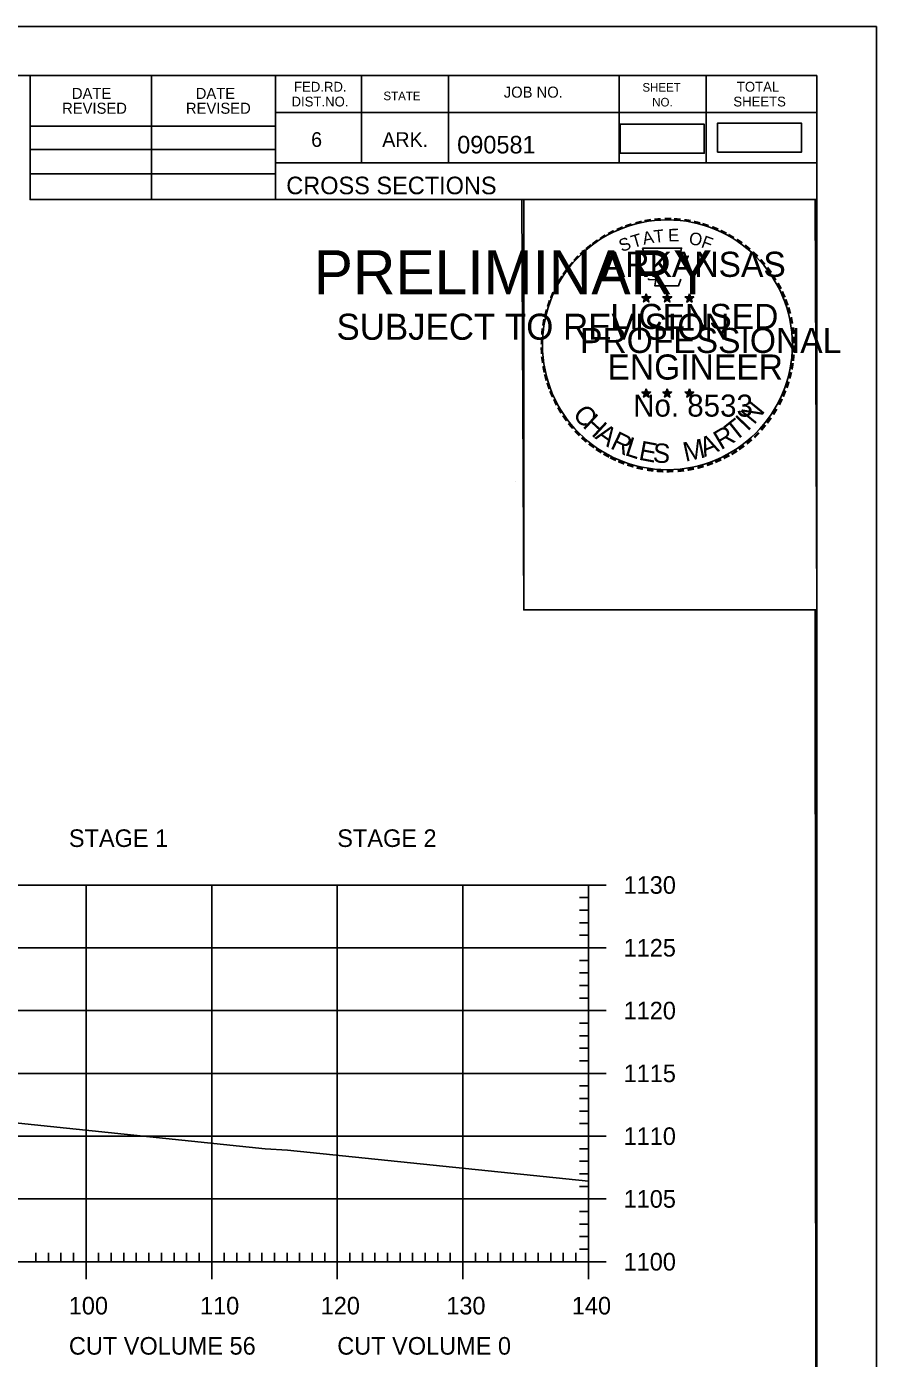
# Model space of a CAD drawing. Extents: x 1322838 to 1324533, y 339903 to 351025.
# Drawn here: x 1323799 to 1323866.6, y 349852.5 to 349958.6 of the extents above; entities that cross this region are included whole.
import ezdxf

# ---------------------------------------------------------------- set-up
doc = ezdxf.new("R2010")
doc.units = 0
for name, color, linetype in [('R_Axis', 7, 'Continuous'), ('R_Axis Annot', 7, 'Continuous'), ('R_Border', 7, 'Continuous'), ('R_Border PE', 7, 'Continuous'), ('R_Border Prem', 7, 'Continuous'), ('R_Drive', 7, 'Continuous'), ('R_Exist Surface', 7, 'Continuous'), ('R_Grid', 7, 'Continuous'), ('R_No Plot', 7, 'Continuous')]:
    doc.layers.add(name, color=color, linetype=linetype)

msp = doc.modelspace()

# ---------------------------------------------------------------- linework, layer by layer
at = {"layer": 'R_Axis'}
for p, q in [((1323845.12, 349890.23), (1323842.32, 349890.23)), ((1323843.72, 349860.23), (1323843.72, 349890.23)), ((1323843.72, 349889.23), (1323843.02, 349889.23)), ((1323843.72, 349888.23), (1323843.02, 349888.23)), ((1323843.72, 349887.23), (1323843.02, 349887.23)), ((1323843.72, 349886.23), (1323843.02, 349886.23)), ((1323845.12, 349885.23), (1323842.32, 349885.23)), ((1323843.72, 349884.23), (1323843.02, 349884.23)), ((1323843.72, 349883.23), (1323843.02, 349883.23)), ((1323843.72, 349882.23), (1323843.02, 349882.23)), ((1323843.72, 349881.23), (1323843.02, 349881.23)), ((1323845.12, 349880.23), (1323842.32, 349880.23)), ((1323843.72, 349879.23), (1323843.02, 349879.23)), ((1323843.72, 349878.23), (1323843.02, 349878.23)), ((1323843.72, 349877.23), (1323843.02, 349877.23)), ((1323843.72, 349876.23), (1323843.02, 349876.23)), ((1323845.12, 349875.23), (1323842.32, 349875.23)), ((1323843.72, 349874.23), (1323843.02, 349874.23)), ((1323843.72, 349873.23), (1323843.02, 349873.23)), ((1323843.72, 349872.23), (1323843.02, 349872.23)), ((1323843.72, 349871.23), (1323843.02, 349871.23)), ((1323845.12, 349870.23), (1323842.32, 349870.23)), ((1323843.72, 349869.23), (1323843.02, 349869.23)), ((1323843.72, 349868.23), (1323843.02, 349868.23)), ((1323843.72, 349867.23), (1323843.02, 349867.23)), ((1323843.72, 349866.23), (1323843.02, 349866.23)), ((1323845.12, 349865.23), (1323842.32, 349865.23)), ((1323843.72, 349864.23), (1323843.02, 349864.23)), ((1323843.72, 349863.23), (1323843.02, 349863.23)), ((1323843.72, 349862.23), (1323843.02, 349862.23)), ((1323803.72, 349858.83), (1323803.72, 349861.63)), ((1323813.72, 349858.83), (1323813.72, 349861.63)), ((1323823.72, 349858.83), (1323823.72, 349861.63)), ((1323833.72, 349858.83), (1323833.72, 349861.63)), ((1323843.72, 349861.23), (1323843.02, 349861.23)), ((1323843.72, 349858.83), (1323843.72, 349861.63)), ((1323563.72, 349860.23), (1323843.72, 349860.23)), ((1323799.72, 349860.23), (1323799.72, 349860.93)), ((1323800.72, 349860.23), (1323800.72, 349860.93)), ((1323801.72, 349860.23), (1323801.72, 349860.93)), ((1323802.72, 349860.23), (1323802.72, 349860.93)), ((1323804.72, 349860.23), (1323804.72, 349860.93)), ((1323805.72, 349860.23), (1323805.72, 349860.93)), ((1323806.72, 349860.23), (1323806.72, 349860.93)), ((1323807.72, 349860.23), (1323807.72, 349860.93)), ((1323808.72, 349860.23), (1323808.72, 349860.93)), ((1323809.72, 349860.23), (1323809.72, 349860.93)), ((1323810.72, 349860.23), (1323810.72, 349860.93)), ((1323811.72, 349860.23), (1323811.72, 349860.93)), ((1323812.72, 349860.23), (1323812.72, 349860.93)), ((1323814.72, 349860.23), (1323814.72, 349860.93)), ((1323815.72, 349860.23), (1323815.72, 349860.93)), ((1323816.72, 349860.23), (1323816.72, 349860.93)), ((1323817.72, 349860.23), (1323817.72, 349860.93)), ((1323818.72, 349860.23), (1323818.72, 349860.93)), ((1323819.72, 349860.23), (1323819.72, 349860.93)), ((1323820.72, 349860.23), (1323820.72, 349860.93)), ((1323821.72, 349860.23), (1323821.72, 349860.93)), ((1323822.72, 349860.23), (1323822.72, 349860.93)), ((1323824.72, 349860.23), (1323824.72, 349860.93)), ((1323825.72, 349860.23), (1323825.72, 349860.93)), ((1323826.72, 349860.23), (1323826.72, 349860.93)), ((1323827.72, 349860.23), (1323827.72, 349860.93)), ((1323828.72, 349860.23), (1323828.72, 349860.93)), ((1323829.72, 349860.23), (1323829.72, 349860.93)), ((1323830.72, 349860.23), (1323830.72, 349860.93)), ((1323831.72, 349860.23), (1323831.72, 349860.93)), ((1323832.72, 349860.23), (1323832.72, 349860.93)), ((1323834.72, 349860.23), (1323834.72, 349860.93)), ((1323835.72, 349860.23), (1323835.72, 349860.93)), ((1323836.72, 349860.23), (1323836.72, 349860.93)), ((1323837.72, 349860.23), (1323837.72, 349860.93)), ((1323838.72, 349860.23), (1323838.72, 349860.93)), ((1323839.72, 349860.23), (1323839.72, 349860.93)), ((1323840.72, 349860.23), (1323840.72, 349860.93)), ((1323841.72, 349860.23), (1323841.72, 349860.93)), ((1323845.12, 349860.23), (1323842.32, 349860.23)), ((1323842.72, 349860.23), (1323842.72, 349860.93))]:
    msp.add_line(p, q, dxfattribs=at)
at = {"layer": 'R_Border'}
for p, q in [((1323545.72, 349954.69), (1323861.9, 349954.69)), ((1323799.26, 349944.81), (1323799.26, 349954.69)), ((1323808.94, 349944.81), (1323808.94, 349954.69)), ((1323818.8, 349954.69), (1323818.8, 349944.81)), ((1323825.64, 349954.69), (1323825.64, 349947.75)), ((1323832.58, 349954.69), (1323832.58, 349947.75)), ((1323846.16, 349954.69), (1323846.16, 349947.75)), ((1323853.1, 349954.69), (1323853.1, 349947.75)), ((1323861.9, 349749.23), (1323861.9, 349954.69)), ((1323861.9, 349951.75), (1323818.8, 349951.75)), ((1323861.9, 349951.77), (1323861.9, 349951.77)), ((1323799.26, 349950.67), (1323818.8, 349950.67)), ((1323799.26, 349948.81), (1323818.8, 349948.81)), ((1323861.9, 349947.75), (1323818.8, 349947.75)), ((1323821.76, 349947.75), (1323861.9, 349947.75)), ((1323799.26, 349946.87), (1323818.8, 349946.87)), ((1323861.9, 349944.81), (1323799.26, 349944.81))]:
    msp.add_line(p, q, dxfattribs=at)
at = {"layer": 'R_Border PE'}
for p, q in [((1323847.98, 349937.07), (1323848.33, 349936.96)), ((1323847.98, 349937.07), (1323848.23, 349937.02)), ((1323847.98, 349937.07), (1323848.22, 349936.95)), ((1323848.11, 349936.66), (1323848.33, 349936.96)), ((1323848.11, 349936.66), (1323848.24, 349936.9)), ((1323848.11, 349936.66), (1323848.33, 349936.88)), ((1323848.33, 349937.32), (1323848.29, 349937.07)), ((1323848.33, 349936.96), (1323848.33, 349937.32)), ((1323848.33, 349937.32), (1323848.38, 349937.07)), ((1323848.68, 349937.07), (1323848.33, 349936.96)), ((1323848.54, 349936.66), (1323848.33, 349936.96)), ((1323848.54, 349936.66), (1323848.33, 349936.87)), ((1323848.68, 349937.07), (1323848.39, 349937.02)), ((1323848.54, 349936.66), (1323848.41, 349936.95)), ((1323848.68, 349937.07), (1323848.47, 349936.97)), ((1323849.65, 349937.07), (1323850, 349936.96)), ((1323849.65, 349937.07), (1323849.9, 349937.02)), ((1323849.65, 349937.07), (1323849.89, 349936.95)), ((1323849.78, 349936.66), (1323850, 349936.96)), ((1323849.78, 349936.66), (1323849.91, 349936.9)), ((1323849.78, 349936.66), (1323850, 349936.88)), ((1323850, 349937.32), (1323849.96, 349937.07)), ((1323850, 349936.96), (1323850, 349937.32)), ((1323850, 349937.32), (1323850.05, 349937.07)), ((1323850.35, 349937.07), (1323850, 349936.96)), ((1323850.21, 349936.66), (1323850, 349936.96)), ((1323850.21, 349936.66), (1323850, 349936.87)), ((1323850.35, 349937.07), (1323850.06, 349937.02)), ((1323850.21, 349936.66), (1323850.08, 349936.95)), ((1323850.35, 349937.07), (1323850.14, 349936.97)), ((1323851.41, 349937.06), (1323851.76, 349936.94)), ((1323851.41, 349937.06), (1323851.67, 349937.01)), ((1323851.41, 349937.06), (1323851.65, 349936.93)), ((1323851.55, 349936.65), (1323851.76, 349936.94)), ((1323851.55, 349936.65), (1323851.67, 349936.89)), ((1323851.55, 349936.65), (1323851.76, 349936.86)), ((1323851.76, 349937.31), (1323851.72, 349937.06)), ((1323851.76, 349936.94), (1323851.76, 349937.31)), ((1323851.76, 349937.31), (1323851.81, 349937.06)), ((1323852.11, 349937.06), (1323851.76, 349936.94)), ((1323851.98, 349936.65), (1323851.76, 349936.94)), ((1323851.98, 349936.65), (1323851.76, 349936.86)), ((1323852.11, 349937.06), (1323851.82, 349937.01)), ((1323851.98, 349936.65), (1323851.84, 349936.94)), ((1323852.11, 349937.06), (1323851.91, 349936.95)), ((1323847.98, 349929.49), (1323848.33, 349929.38)), ((1323847.98, 349929.49), (1323848.23, 349929.45)), ((1323847.98, 349929.49), (1323848.21, 349929.37)), ((1323848.11, 349929.09), (1323848.33, 349929.38)), ((1323848.11, 349929.09), (1323848.24, 349929.33)), ((1323848.11, 349929.09), (1323848.32, 349929.3)), ((1323848.33, 349929.75), (1323848.28, 349929.5)), ((1323848.54, 349929.09), (1323848.32, 349929.3)), ((1323848.33, 349929.38), (1323848.33, 349929.75)), ((1323848.33, 349929.75), (1323848.37, 349929.5)), ((1323848.67, 349929.49), (1323848.33, 349929.38)), ((1323848.54, 349929.09), (1323848.33, 349929.38)), ((1323848.67, 349929.49), (1323848.39, 349929.45)), ((1323848.54, 349929.09), (1323848.4, 349929.38)), ((1323848.67, 349929.49), (1323848.47, 349929.39)), ((1323849.65, 349929.49), (1323849.99, 349929.38)), ((1323849.65, 349929.49), (1323849.9, 349929.45)), ((1323849.65, 349929.49), (1323849.88, 349929.37)), ((1323849.78, 349929.09), (1323849.99, 349929.38)), ((1323849.78, 349929.09), (1323849.9, 349929.33)), ((1323849.78, 349929.09), (1323849.99, 349929.3)), ((1323849.99, 349929.75), (1323849.95, 349929.5)), ((1323849.99, 349929.38), (1323849.99, 349929.75)), ((1323849.99, 349929.75), (1323850.04, 349929.5)), ((1323850.34, 349929.49), (1323849.99, 349929.38)), ((1323850.21, 349929.09), (1323849.99, 349929.38)), ((1323850.21, 349929.09), (1323849.99, 349929.3)), ((1323850.34, 349929.49), (1323850.06, 349929.45)), ((1323850.21, 349929.09), (1323850.07, 349929.38)), ((1323850.34, 349929.49), (1323850.14, 349929.39)), ((1323851.41, 349929.48), (1323851.76, 349929.37)), ((1323851.41, 349929.48), (1323851.67, 349929.44)), ((1323851.41, 349929.48), (1323851.65, 349929.36)), ((1323851.55, 349929.08), (1323851.76, 349929.37)), ((1323851.55, 349929.08), (1323851.67, 349929.32)), ((1323851.55, 349929.08), (1323851.76, 349929.29)), ((1323851.76, 349929.74), (1323851.72, 349929.49)), ((1323851.76, 349929.37), (1323851.76, 349929.74)), ((1323851.76, 349929.74), (1323851.81, 349929.49)), ((1323852.11, 349929.48), (1323851.76, 349929.37)), ((1323851.97, 349929.08), (1323851.76, 349929.37)), ((1323851.97, 349929.08), (1323851.76, 349929.29)), ((1323852.11, 349929.48), (1323851.82, 349929.44)), ((1323851.97, 349929.08), (1323851.84, 349929.37)), ((1323852.11, 349929.48), (1323851.9, 349929.38))]:
    msp.add_line(p, q, dxfattribs=at)
for points in [[(1323848.02, 349940.95), (1323848.29, 349940.12)], [(1323851.53, 349940.02), (1323851.67, 349940.31), (1323850.99, 349940.28), (1323851.14, 349940.95), (1323848.02, 349940.95)], [(1323848.51, 349938.52), (1323848.51, 349938.44), (1323849.08, 349938.42), (1323849.02, 349937.94), (1323850.89, 349937.94), (1323851.09, 349938.48)], [(1323848.33, 349937.32), (1323848.54, 349936.66), (1323847.98, 349937.07), (1323848.68, 349937.07), (1323848.11, 349936.66), (1323848.33, 349937.32)], [(1323850, 349937.32), (1323850.21, 349936.66), (1323849.65, 349937.07), (1323850.35, 349937.07), (1323849.78, 349936.66), (1323850, 349937.32)], [(1323851.76, 349937.31), (1323851.98, 349936.65), (1323851.41, 349937.06), (1323852.11, 349937.06), (1323851.55, 349936.65), (1323851.76, 349937.31)], [(1323848.33, 349929.75), (1323848.54, 349929.09), (1323847.98, 349929.49), (1323848.67, 349929.49), (1323848.11, 349929.09), (1323848.33, 349929.75)], [(1323849.99, 349929.75), (1323850.21, 349929.09), (1323849.65, 349929.49), (1323850.34, 349929.49), (1323849.78, 349929.09), (1323849.99, 349929.75)], [(1323851.76, 349929.74), (1323851.97, 349929.08), (1323851.41, 349929.48), (1323852.11, 349929.48), (1323851.55, 349929.08), (1323851.76, 349929.74)]]:
    msp.add_lwpolyline(points, dxfattribs=at)
for centre, radius in [((1323848.33, 349936.96), 0.172), ((1323848.33, 349936.96), 0.145), ((1323848.33, 349936.96), 0.116), ((1323848.33, 349936.96), 0.0991), ((1323848.33, 349936.96), 0.0747), ((1323848.33, 349936.96), 0.0495), ((1323848.33, 349936.96), 0.0296), ((1323850, 349936.96), 0.172), ((1323850, 349936.96), 0.145), ((1323850, 349936.96), 0.116), ((1323850, 349936.96), 0.0991), ((1323850, 349936.96), 0.0747), ((1323850, 349936.96), 0.0495), ((1323850, 349936.96), 0.0296), ((1323851.76, 349936.94), 0.172), ((1323851.76, 349936.94), 0.145), ((1323851.76, 349936.94), 0.116), ((1323851.76, 349936.94), 0.0991), ((1323851.76, 349936.94), 0.0747), ((1323851.76, 349936.94), 0.0495), ((1323851.76, 349936.94), 0.0296), ((1323848.32, 349929.38), 0.172), ((1323848.32, 349929.38), 0.145), ((1323848.32, 349929.38), 0.116), ((1323848.32, 349929.38), 0.0991), ((1323848.32, 349929.38), 0.0747), ((1323848.32, 349929.38), 0.0495), ((1323848.32, 349929.38), 0.0296), ((1323849.99, 349929.38), 0.172), ((1323849.99, 349929.38), 0.145), ((1323849.99, 349929.38), 0.116), ((1323849.99, 349929.38), 0.0991), ((1323849.99, 349929.38), 0.0747), ((1323849.99, 349929.38), 0.0495), ((1323849.99, 349929.38), 0.0296), ((1323851.76, 349929.37), 0.172), ((1323851.76, 349929.37), 0.145), ((1323851.76, 349929.37), 0.116), ((1323851.76, 349929.37), 0.0991), ((1323851.76, 349929.37), 0.0747), ((1323851.76, 349929.37), 0.0495), ((1323851.76, 349929.37), 0.0296)]:
    msp.add_circle(centre, radius, dxfattribs=at)
at = {"layer": 'R_Drive'}
for points in [[(1323846.25, 349948.5), (1323852.94, 349948.5), (1323852.94, 349950.81), (1323846.25, 349950.81)], [(1323854, 349948.59), (1323860.68, 349948.59), (1323860.68, 349950.9), (1323854, 349950.9)]]:
    msp.add_lwpolyline(points, close=True, dxfattribs=at)
at = {"layer": 'R_Exist Surface'}
msp.add_lwpolyline([(1323729.64, 349878.86), (1323782.5, 349872.9), (1323817.98, 349869.22), (1323819.77, 349869.12), (1323843.72, 349866.64)], dxfattribs=at)
at = {"layer": 'R_Grid'}
for p, q in [((1323563.72, 349890.23), (1323843.72, 349890.23)), ((1323803.72, 349860.23), (1323803.72, 349890.23)), ((1323813.72, 349860.23), (1323813.72, 349890.23)), ((1323823.72, 349860.23), (1323823.72, 349890.23)), ((1323833.72, 349860.23), (1323833.72, 349890.23)), ((1323843.72, 349860.23), (1323843.72, 349890.23)), ((1323563.72, 349885.23), (1323843.72, 349885.23)), ((1323563.72, 349880.23), (1323843.72, 349880.23)), ((1323563.72, 349875.23), (1323843.72, 349875.23)), ((1323563.72, 349870.23), (1323843.72, 349870.23)), ((1323563.72, 349865.23), (1323843.72, 349865.23)), ((1323563.72, 349860.23), (1323843.72, 349860.23))]:
    msp.add_line(p, q, dxfattribs=at)
at = {"layer": 'R_No Plot'}
for p, q in [((1323533.31, 349958.59), (1323866.65, 349958.59)), ((1323837.93, 349922.36), (1323837.93, 349922.36))]:
    msp.add_line(p, q, dxfattribs=at)
for points in [[(1323533.31, 349958.59), (1323866.65, 349958.59), (1323866.65, 349745.25), (1323533.31, 349745.25)], [(1323779.64, 349954.69), (1323799.26, 349954.69), (1323799.26, 349944.81), (1323815.37, 349944.81), (1323838.57, 349944.81), (1323838.57, 349912.14), (1323861.77, 349912.14), (1323861.9, 349749.23), (1323545.72, 349749.23), (1323545.72, 349954.69)], [(1323838.43, 349944.81), (1323861.77, 349944.81), (1323861.91, 349912.14), (1323838.57, 349912.14)]]:
    msp.add_lwpolyline(points, close=True, dxfattribs=at)
msp.add_circle((1323850.01, 349933.25), 9.95, dxfattribs=at)

# ---------------------------------------------------------------- texts
at = {"layer": 'R_Axis Annot'}
for s, p in [('STAGE 1', (1323802.35, 349893.26)), ('STAGE 2', (1323823.72, 349893.26)), ('1130', (1323846.52, 349889.53)), ('1125', (1323846.52, 349884.53)), ('1120', (1323846.52, 349879.53)), ('1115', (1323846.52, 349874.53)), ('1110', (1323846.52, 349869.53)), ('1105', (1323846.52, 349864.53)), ('1100', (1323846.52, 349859.53)), ('100', (1323802.34, 349856.03)), ('110', (1323812.79, 349856.03)), ('120', (1323822.4, 349856.03)), ('130', (1323832.4, 349856.03)), ('140', (1323842.4, 349856.03)), ('CUT VOLUME 56', (1323802.35, 349852.83)), ('CUT VOLUME 0', (1323823.72, 349852.83))]:
    msp.add_text(s, height=1.4, dxfattribs=at).set_placement(p)
at = {"layer": 'R_Border'}
for s, height, p in [('DATE', 0.879, (1323802.59, 349952.83)), ('DATE', 0.879, (1323812.45, 349952.83)), ('FED.RD.', 0.782, (1323820.28, 349953.41)), ('STATE', 0.684, (1323827.4, 349952.73)), ('JOB NO.', 0.879, (1323836.98, 349952.93)), ('SHEET', 0.684, (1323848.02, 349953.41)), ('TOTAL', 0.782, (1323855.54, 349953.41)), ('REVISED', 0.879, (1323801.81, 349951.65)), ('REVISED', 0.879, (1323811.67, 349951.65)), ('DIST.NO.', 0.782, (1323820.08, 349952.23)), ('NO.', 0.684, (1323848.8, 349952.23)), ('SHEETS', 0.782, (1323855.26, 349952.23)), ('6', 1.17, (1323821.64, 349949.01)), ('ARK.', 1.172, (1323827.3, 349949.01)), ('090581', 1.4, (1323833.27, 349948.49)), ('CROSS SECTIONS', 1.4, (1323819.66, 349945.24))]:
    msp.add_text(s, height=height, rotation=360, dxfattribs=at).set_placement(p)
at = {"layer": 'R_Border PE'}
for s, height, rotation, p in [('-', 1.6, 24.3072, (1323846.14, 349941.8)), ('-', 1.6, 19.1761, (1323846.77, 349942.07)), ('-', 1.6, 13.6301, (1323847.52, 349942.31)), ('-', 1.6, 10.2193, (1323848.2, 349942.48)), ('-', 1.6, 5.8968, (1323848.93, 349942.59)), ('-', 1.6, 0.1862, (1323849.7, 349942.66)), ('-', 1.6, 357.743, (1323850.42, 349942.64)), ('-', 1.6, 352.1617, (1323851.17, 349942.59)), ('-', 1.6, 347.2049, (1323851.88, 349942.47)), ('-', 1.6, 342.3362, (1323852.52, 349942.32)), ('-', 1.6, 337.8551, (1323853.25, 349942.1)), ('-', 1.6, 36.2317, (1323844.33, 349940.72)), ('-', 1.6, 34.0636, (1323844.91, 349941.12)), ('-', 1.6, 28.7918, (1323845.5, 349941.49)), ('S', 1, 21.594, (1323846.38, 349940.62)), ('T', 1, 16.4036, (1323847.29, 349940.95)), ('A', 1, 11.2132, (1323848.12, 349941.21)), ('T', 1, 6.0228, (1323848.97, 349941.37)), ('E', 1, 0.8323, (1323850.07, 349941.48)), ('O', 1, 350.4515, (1323851.67, 349941.27)), ('F', 1, 340.0707, (1323852.63, 349941.04)), ('-', 1.6, 334.1211, (1323853.89, 349941.83)), ('-', 1.6, 329.6409, (1323854.46, 349941.54)), ('-', 1.6, 325.8627, (1323855.11, 349941.18)), ('-', 1.6, 42.9622, (1323843.42, 349939.93)), ('-', 1.6, 38.9507, (1323843.85, 349940.34)), ('ARKANSAS', 2, 360, (1323844.87, 349938.66)), ('-', 1.6, 320.5297, (1323855.72, 349940.76)), ('-', 1.6, 315.5786, (1323856.32, 349940.27)), ('-', 1.6, 50.6142, (1323842.57, 349938.96)), ('-', 1.6, 48.423, (1323842.97, 349939.45)), ('-', 1.6, 309.8797, (1323856.89, 349939.72)), ('-', 1.6, 58.0706, (1323841.83, 349937.87)), ('-', 1.6, 54.2325, (1323842.15, 349938.4)), ('-', 1.6, 306.6522, (1323857.41, 349939.12)), ('-', 1.4, 303.6753, (1323857.9, 349938.55)), ('-', 1.6, 67.7743, (1323841.26, 349936.64)), ('-', 1.6, 62.8713, (1323841.52, 349937.25)), ('-', 1.6, 299.6684, (1323858.22, 349937.94)), ('-', 1.6, 294.6628, (1323858.54, 349937.33)), ('-', 1.6, 72.3945, (1323841.04, 349936.01)), ('LICENSED', 2, 360, (1323845.47, 349934.51)), ('DWB', 0.01, 360, (1323848.32, 349936.95)), ('DWB', 0.01, 360, (1323849.99, 349936.95)), ('DWB', 0.01, 360, (1323851.75, 349936.94)), ('-', 1.6, 290.5728, (1323858.8, 349936.75)), ('-', 1.6, 81.2013, (1323840.71, 349934.59)), ('-', 1.6, 75.461, (1323840.84, 349935.3)), ('-', 1.6, 285.1233, (1323859.03, 349936.17)), ('-', 1.6, 280.5493, (1323859.23, 349935.43)), ('-', 1.6, 85.1863, (1323840.63, 349933.9)), ('PROFESSIONAL', 2, 360, (1323843.05, 349932.6)), ('-', 1.6, 276.5962, (1323859.39, 349934.66)), ('-', 1.6, 89.0622, (1323840.61, 349933.19)), ('-', 1.6, 274.3301, (1323859.45, 349933.94)), ('-', 1.6, 269.9407, (1323859.49, 349933.31)), ('-', 1.6, 94.1959, (1323840.64, 349932.47)), ('-', 1.6, 98.9479, (1323840.72, 349931.8)), ('ENGINEER', 2, 360, (1323845.24, 349930.48)), ('-', 1.6, 263.5172, (1323859.47, 349932.64)), ('-', 1.6, 101.7149, (1323840.85, 349931.07)), ('-', 1.6, 255.7626, (1323859.29, 349931.31)), ('-', 1.6, 260.9953, (1323859.4, 349931.99)), ('-', 1.6, 105.4578, (1323841.01, 349930.47)), ('-', 1.6, 109.0874, (1323841.23, 349929.84)), ('-', 1.6, 252.8681, (1323859.11, 349930.59)), ('-', 1.6, 114.0643, (1323841.48, 349929.25)), ('-', 1.6, 115.7289, (1323841.79, 349928.63)), ('No. 8533', 1.757, 360, (1323847.28, 349927.53)), ('DWB', 0.01, 360, (1323848.31, 349929.38)), ('DWB', 0.01, 360, (1323849.98, 349929.38)), ('DWB', 0.01, 360, (1323851.75, 349929.37)), ('-', 1.6, 244.6197, (1323858.62, 349929.29)), ('-', 1.6, 247.8887, (1323858.88, 349929.92)), ('-', 1.6, 120.4471, (1323842.14, 349928.04)), ('C', 1.54, 309.9548, (1323842.4, 349927.68)), ('N', 1.54, 50.7834, (1323856.91, 349926.83)), ('-', 1.6, 239.0712, (1323858.23, 349928.54)), ('-', 1.6, 125.8934, (1323842.55, 349927.48)), ('-', 1.6, 130.7181, (1323843.01, 349926.93)), ('H', 1.54, 317.3873, (1323843.19, 349926.74)), ('A', 1.54, 325.5578, (1323844.18, 349925.83)), ('T', 1.54, 38.428, (1323855.38, 349925.5)), ('I', 1.54, 46.3033, (1323856.39, 349926.31)), ('-', 1.6, 231.2538, (1323857.39, 349927.32)), ('-', 1.6, 233.8452, (1323857.82, 349927.88)), ('-', 1.6, 134.2238, (1323843.53, 349926.39)), ('-', 1.6, 138.9338, (1323844.05, 349925.92)), ('R', 1.54, 334.3187, (1323845.38, 349925.03)), ('L', 1.54, 342.194, (1323846.55, 349924.48)), ('M', 1.54, 12.4404, (1323851.44, 349923.93)), ('A', 1.54, 21.7918, (1323852.94, 349924.29)), ('R', 1.54, 30.5528, (1323854.27, 349924.84)), ('-', 1.6, 221.0851, (1323856.39, 349926.24)), ('-', 1.6, 225.7653, (1323856.92, 349926.75)), ('-', 1.6, 144.6463, (1323844.61, 349925.52)), ('-', 1.6, 148.0898, (1323845.17, 349925.14)), ('-', 1.6, 151.5704, (1323845.75, 349924.82)), ('E', 1.54, 349.3312, (1323847.66, 349924.11)), ('S', 1.54, 356.4684, (1323848.82, 349923.89)), ('-', 1.6, 212.2491, (1323855.31, 349925.38)), ('-', 1.6, 215.7363, (1323855.84, 349925.77)), ('-', 1.6, 154.6002, (1323846.27, 349924.57)), ('-', 1.6, 158.5612, (1323846.89, 349924.32)), ('-', 1.6, 162.7983, (1323847.58, 349924.11)), ('-', 1.6, 195.4743, (1323852.83, 349924.2)), ('-', 1.6, 200.7184, (1323853.51, 349924.45)), ('-', 1.6, 204.2516, (1323854.13, 349924.72)), ('-', 1.6, 207.3568, (1323854.75, 349925.04)), ('-', 1.6, 167.5555, (1323848.29, 349923.94)), ('-', 1.6, 173.1155, (1323849.07, 349923.83)), ('-', 1.6, 176.5183, (1323849.81, 349923.78)), ('-', 1.6, 181.5918, (1323850.56, 349923.8)), ('-', 1.6, 185.8167, (1323851.37, 349923.87)), ('-', 1.6, 191.2858, (1323852.1, 349924.01))]:
    msp.add_text(s, height=height, rotation=rotation, dxfattribs=at).set_placement(p)
at = {"layer": 'R_Border Prem'}
for s, height, p in [('PRELIMINARY', 3.5, (1323821.85, 349937.28)), ('DWB', 0.01, (1323822.59, 349939.12)), ('SUBJECT TO REVISION', 2.0751, (1323823.66, 349933.65))]:
    msp.add_text(s, height=height, rotation=360, dxfattribs=at).set_placement(p)

doc.saveas('drawing.dxf')
